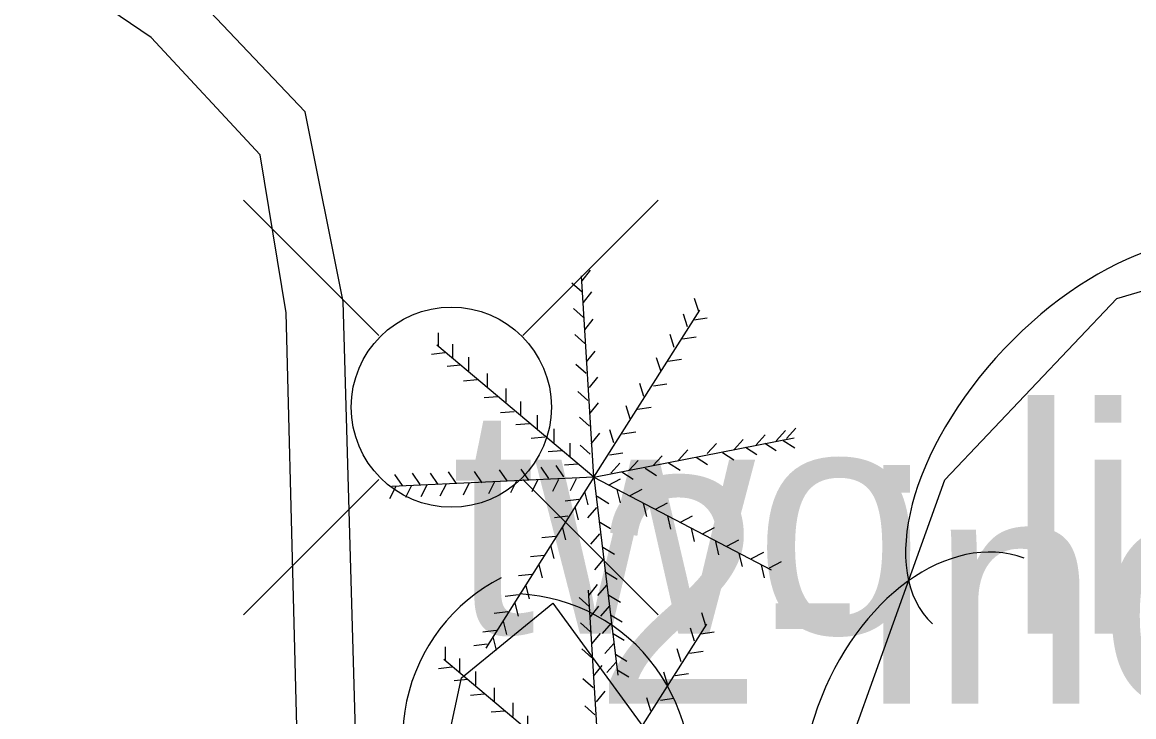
# Model space of a CAD drawing. Extents: x 1802180 to 1804859, y 572524 to 575172.
# Drawn here: x 1803905.48 to 1803930, y 573701.63 to 573716.95 of the extents above; entities that cross this region are included whole.
import ezdxf

# ---------------------------------------------------------------- set-up
doc = ezdxf.new("R2010")
doc.units = 0
for name, color, linetype in [('S_CURB', 7, 'Continuous'), ('S_PARKING', 7, 'Continuous'), ('S_TREE', 7, 'Continuous'), ('S_TREE_ANNOT', 7, 'Continuous'), ('S_UTILITY_POLE', 7, 'Continuous'), ('S_UTILITY_POLE_ANNOT', 7, 'Continuous')]:
    doc.layers.add(name, color=color, linetype=linetype)

msp = doc.modelspace()

# ---------------------------------------------------------------- linework, layer by layer
at = {"layer": 'S_CURB'}
msp.add_lwpolyline([(1803863.806, 573630.284), (1803864.625, 573644.904), (1803879.621, 573644.57), (1803885.501, 573644.451), (1803900.496, 573644.063), (1803911.392, 573644.061), (1803911.791, 573650.564), (1803912.197, 573665.524), (1803912.266, 573667.761), (1803912.602, 573680.35), (1803912.648, 573687.998), (1803912.942, 573697.465), (1803912.557, 573710.793), (1803911.719, 573714.977), (1803909.057, 573717.788)], dxfattribs=at)
at = {"layer": 'S_PARKING'}
msp.add_lwpolyline([(1803862.397, 573630.363), (1803862.544, 573644.017), (1803864.666, 573646.751), (1803879.65, 573646.01), (1803885.53, 573645.891), (1803900.496, 573645.519), (1803910.444, 573645.124), (1803910.697, 573650.587), (1803911.051, 573665.557), (1803911.12, 573667.788), (1803911.387, 573680.354), (1803911.336, 573688.037), (1803911.638, 573697.422), (1803911.299, 573710.545), (1803910.727, 573714.027), (1803908.323, 573716.619), (1803904.69, 573719.079)], dxfattribs=at)
msp.add_lwpolyline([(1803862.397, 573630.363), (1803862.544, 573644.017), (1803864.666, 573646.751), (1803879.65, 573646.01), (1803885.53, 573645.891), (1803900.496, 573645.519), (1803910.444, 573645.124), (1803910.697, 573650.587), (1803911.051, 573665.557), (1803911.12, 573667.788), (1803911.387, 573680.354), (1803911.336, 573688.037), (1803911.638, 573697.422), (1803911.299, 573710.545), (1803910.727, 573714.027), (1803908.323, 573716.619), (1803904.69, 573719.079)], dxfattribs=at)
at = {"layer": 'S_TREE'}
for p, q in [((1803918.087, 573706.92), (1803917.818, 573711.356)), ((1803917.829, 573711.247), (1803918.017, 573711.481)), ((1803917.832, 573711.001), (1803917.607, 573711.2)), ((1803917.858, 573710.77), (1803918.046, 573711.003)), ((1803920.403, 573710.572), (1803920.313, 573710.858)), ((1803917.864, 573710.436), (1803917.639, 573710.635)), ((1803918.087, 573706.92), (1803920.429, 573710.604)), ((1803920.158, 573710.23), (1803920.068, 573710.516)), ((1803917.89, 573710.17), (1803918.078, 573710.403)), ((1803920.293, 573710.391), (1803920.59, 573710.435)), ((1803914.661, 573709.804), (1803914.661, 573710.104)), ((1803917.893, 573709.862), (1803917.668, 573710.061)), ((1803919.861, 573709.778), (1803919.772, 573710.065)), ((1803918.087, 573706.92), (1803914.622, 573709.83)), ((1803914.977, 573709.552), (1803914.977, 573709.852)), ((1803920.048, 573709.965), (1803920.345, 573710.009)), ((1803914.803, 573709.662), (1803914.505, 573709.621)), ((1803915.332, 573709.262), (1803915.332, 573709.562)), ((1803917.929, 573709.46), (1803918.117, 573709.694)), ((1803919.564, 573709.262), (1803919.475, 573709.548)), ((1803915.151, 573709.385), (1803914.852, 573709.361)), ((1803917.919, 573709.204), (1803917.694, 573709.403)), ((1803919.725, 573709.475), (1803920.022, 573709.519)), ((1803915.512, 573709.062), (1803915.213, 573709.038)), ((1803915.745, 573708.901), (1803915.745, 573709.201)), ((1803917.993, 573708.892), (1803918.181, 573709.126)), ((1803916.157, 573708.572), (1803916.157, 573708.872)), ((1803917.958, 573708.61), (1803917.733, 573708.809)), ((1803919.19, 573708.694), (1803919.101, 573708.981)), ((1803919.403, 573708.933), (1803919.699, 573708.977)), ((1803915.97, 573708.688), (1803915.671, 573708.664)), ((1803916.48, 573708.288), (1803916.48, 573708.588)), ((1803918.006, 573708.325), (1803918.194, 573708.558)), ((1803916.332, 573708.359), (1803916.033, 573708.335)), ((1803918.893, 573708.204), (1803918.804, 573708.49)), ((1803919.054, 573708.417), (1803919.351, 573708.461)), ((1803916.667, 573708.094), (1803916.368, 573708.07)), ((1803916.848, 573707.985), (1803916.848, 573708.285)), ((1803917.996, 573708.043), (1803917.772, 573708.242)), ((1803917.216, 573707.681), (1803917.216, 573707.981)), ((1803918.032, 573707.654), (1803918.22, 573707.887)), ((1803918.532, 573707.675), (1803918.443, 573707.961)), ((1803918.719, 573707.875), (1803919.016, 573707.919)), ((1803921.67, 573707.631), (1803921.871, 573707.853)), ((1803922.115, 573707.721), (1803922.316, 573707.943)), ((1803922.341, 573707.773), (1803922.542, 573707.995)), ((1803917.009, 573707.797), (1803916.71, 573707.773)), ((1803917.57, 573707.365), (1803917.57, 573707.665)), ((1803918.009, 573707.423), (1803917.785, 573707.622)), ((1803918.087, 573706.92), (1803922.507, 573707.787)), ((1803920.592, 573707.437), (1803920.794, 573707.659)), ((1803921.186, 573707.528), (1803921.387, 573707.75)), ((1803921.435, 573707.578), (1803921.688, 573707.418)), ((1803921.861, 573707.668), (1803922.114, 573707.508)), ((1803922.267, 573707.726), (1803922.521, 573707.566)), ((1803917.377, 573707.501), (1803917.078, 573707.476)), ((1803918.435, 573707.41), (1803918.732, 573707.454)), ((1803919.392, 573707.166), (1803919.594, 573707.388)), ((1803919.96, 573707.295), (1803920.162, 573707.517)), ((1803920.345, 573707.359), (1803920.598, 573707.198)), ((1803920.925, 573707.462), (1803921.179, 573707.301)), ((1803916.177, 573706.834), (1803916.009, 573707.082)), ((1803916.655, 573706.847), (1803916.486, 573707.095)), ((1803917.093, 573706.886), (1803916.925, 573707.134)), ((1803917.429, 573706.924), (1803917.26, 573707.173)), ((1803917.738, 573707.204), (1803917.439, 573707.18)), ((1803918.463, 573707.005), (1803918.665, 573707.227)), ((1803918.863, 573707.063), (1803919.065, 573707.285)), ((1803919.222, 573707.114), (1803919.475, 573706.953)), ((1803919.738, 573707.23), (1803919.992, 573707.069)), ((1803918.087, 573706.92), (1803913.635, 573706.708)), ((1803913.868, 573706.731), (1803913.699, 573706.979)), ((1803914.255, 573706.757), (1803914.086, 573707.005)), ((1803914.655, 573706.757), (1803914.486, 573707.005)), ((1803915.055, 573706.782), (1803914.886, 573707.031)), ((1803915.622, 573706.795), (1803915.454, 573707.044)), ((1803918.087, 573706.92), (1803915.706, 573703.146)), ((1803916.383, 573706.836), (1803916.249, 573706.568)), ((1803916.854, 573706.862), (1803916.72, 573706.594)), ((1803917.312, 573706.868), (1803917.178, 573706.6)), ((1803917.699, 573706.881), (1803917.565, 573706.613)), ((1803918.087, 573706.92), (1803922.003, 573704.875)), ((1803918.087, 573706.92), (1803918.618, 573702.547)), ((1803918.416, 573706.739), (1803918.681, 573706.879)), ((1803918.706, 573707.036), (1803918.959, 573706.876)), ((1803913.719, 573706.707), (1803913.585, 573706.439)), ((1803914.067, 573706.733), (1803913.933, 573706.465)), ((1803914.409, 573706.752), (1803914.275, 573706.484)), ((1803914.828, 573706.765), (1803914.694, 573706.497)), ((1803915.338, 573706.791), (1803915.204, 573706.523)), ((1803915.899, 573706.817), (1803915.765, 573706.548)), ((1803917.88, 573706.597), (1803917.956, 573706.307)), ((1803918.596, 573706.643), (1803918.667, 573706.351)), ((1803918.893, 573706.514), (1803919.158, 573706.653)), ((1803917.758, 573706.423), (1803917.459, 573706.389)), ((1803918.164, 573706.494), (1803918.42, 573706.338)), ((1803919.177, 573706.339), (1803919.248, 573706.048)), ((1803919.448, 573706.21), (1803919.713, 573706.35)), ((1803917.667, 573706.262), (1803917.743, 573705.972)), ((1803918.148, 573706.244), (1803917.952, 573706.017)), ((1803917.519, 573706.055), (1803917.221, 573706.022)), ((1803918.203, 573705.939), (1803918.459, 573705.783)), ((1803919.712, 573706.062), (1803919.783, 573705.77)), ((1803920.003, 573705.926), (1803920.268, 573706.066)), ((1803917.241, 573705.61), (1803916.943, 573705.577)), ((1803917.39, 573705.823), (1803917.465, 573705.533)), ((1803918.213, 573705.663), (1803918.017, 573705.436)), ((1803920.235, 573705.791), (1803920.306, 573705.499)), ((1803920.487, 573705.668), (1803920.752, 573705.808)), ((1803917.132, 573705.41), (1803917.207, 573705.12)), ((1803918.287, 573705.372), (1803918.543, 573705.216)), ((1803920.77, 573705.494), (1803920.841, 573705.203)), ((1803921.022, 573705.397), (1803921.287, 573705.537)), ((1803916.99, 573705.191), (1803916.692, 573705.157)), ((1803921.287, 573705.236), (1803921.358, 573704.945)), ((1803921.57, 573705.12), (1803921.836, 573705.26)), ((1803916.874, 573704.985), (1803916.949, 573704.694)), ((1803918.297, 573705.102), (1803918.101, 573704.875)), ((1803921.777, 573704.985), (1803921.848, 573704.693)), ((1803921.964, 573704.914), (1803922.229, 573705.053)), ((1803916.725, 573704.772), (1803916.427, 573704.738)), ((1803918.351, 573704.823), (1803918.607, 573704.667)), ((1803916.59, 573704.52), (1803916.665, 573704.23)), ((1803918.242, 573699.986), (1803917.973, 573704.421)), ((1803917.984, 573704.313), (1803918.172, 573704.546)), ((1803918.368, 573704.534), (1803918.171, 573704.307)), ((1803916.428, 573704.32), (1803916.13, 573704.286)), ((1803916.345, 573704.139), (1803916.42, 573703.849)), ((1803917.987, 573704.066), (1803917.762, 573704.265)), ((1803918.422, 573704.314), (1803918.678, 573704.158)), ((1803916.19, 573703.946), (1803915.892, 573703.912)), ((1803918.013, 573703.836), (1803918.201, 573704.069)), ((1803918.432, 573704.076), (1803918.236, 573703.849)), ((1803920.558, 573703.637), (1803920.469, 573703.924)), ((1803916.087, 573703.739), (1803916.162, 573703.449)), ((1803918.019, 573703.502), (1803917.794, 573703.701)), ((1803918.242, 573699.986), (1803920.584, 573703.67)), ((1803918.471, 573703.696), (1803918.275, 573703.468)), ((1803918.454, 573703.881), (1803918.711, 573703.725)), ((1803915.938, 573703.533), (1803915.64, 573703.499)), ((1803918.045, 573703.236), (1803918.233, 573703.469)), ((1803918.499, 573703.475), (1803918.756, 573703.319)), ((1803920.313, 573703.295), (1803920.223, 573703.582)), ((1803920.448, 573703.457), (1803920.745, 573703.501)), ((1803914.816, 573702.87), (1803914.816, 573703.17)), ((1803915.738, 573703.23), (1803915.44, 573703.196)), ((1803915.861, 573703.391), (1803915.936, 573703.101)), ((1803918.529, 573703.25), (1803918.333, 573703.023)), ((1803915.132, 573702.618), (1803915.132, 573702.918)), ((1803918.048, 573702.928), (1803917.824, 573703.127)), ((1803918.564, 573703.01), (1803918.82, 573702.854)), ((1803920.016, 573702.844), (1803919.927, 573703.13)), ((1803920.203, 573703.031), (1803920.5, 573703.075)), ((1803914.958, 573702.728), (1803914.66, 573702.687)), ((1803918.242, 573699.986), (1803914.777, 573702.895)), ((1803918.084, 573702.526), (1803918.272, 573702.759)), ((1803918.574, 573702.831), (1803918.378, 573702.604)), ((1803918.603, 573702.668), (1803918.859, 573702.512)), ((1803915.306, 573702.45), (1803915.007, 573702.426)), ((1803915.487, 573702.328), (1803915.487, 573702.628)), ((1803918.074, 573702.27), (1803917.849, 573702.468)), ((1803919.719, 573702.328), (1803919.63, 573702.614)), ((1803919.88, 573702.541), (1803920.177, 573702.585)), ((1803915.9, 573701.966), (1803915.9, 573702.266)), ((1803918.148, 573701.958), (1803918.337, 573702.192)), ((1803915.667, 573702.128), (1803915.368, 573702.103)), ((1803916.313, 573701.637), (1803916.313, 573701.937)), ((1803919.345, 573701.76), (1803919.256, 573702.046)), ((1803919.558, 573701.999), (1803919.855, 573702.043)), ((1803916.125, 573701.753), (1803915.826, 573701.729)), ((1803918.113, 573701.676), (1803917.888, 573701.875)), ((1803916.635, 573701.353), (1803916.635, 573701.653))]:
    msp.add_line(p, q, dxfattribs=at)
for points in [[(1803923.376, 573644.138), (1803922.172, 573665.033), (1803921.121, 573678.513), (1803920.785, 573689.311), (1803922.296, 573697.004), (1803925.835, 573706.859), (1803929.625, 573710.859), (1803936.329, 573712.835), (1803944.717, 573711.92), (1803951.295, 573708.253), (1803955.106, 573700.271), (1803955.331, 573689.955), (1803954.15, 573672.431), (1803953.119, 573656.789), (1803950.544, 573647.369), (1803946.821, 573641.328), (1803942.37, 573639.903), (1803935.817, 573639.379), (1803929.636, 573639.771), (1803923.376, 573644.138)], [(1803914.86, 573669.076), (1803914.787, 573687.847), (1803914.735, 573696.156), (1803914.709, 573700.332), (1803915.169, 573702.488), (1803917.183, 573704.136), (1803919.31, 573701.222), (1803920.255, 573694.684), (1803920.139, 573678.624), (1803920.254, 573673.975), (1803920.497, 573669.585), (1803920, 573666.352), (1803919.804, 573663.337), (1803918.689, 573662.599), (1803916.667, 573662.285), (1803915.329, 573662.793), (1803915.023, 573663.523), (1803914.86, 573669.076)]]:
    msp.add_lwpolyline(points, dxfattribs=at)
for centre, start, end in [((1803917.866, 573701.143), 117.1494, 218.7463), ((1803916.232, 573700.354), 345.3329, 86.9298)]:
    msp.add_arc(centre, 3.994, start, end, dxfattribs=at)
for centre, major_axis, ratio in [((1803929.338, 573707.668), (-3.78, -3.989), 0.55008), ((1803926.017, 573700.765), (-1.568, -4.368), 0.685311)]:
    msp.add_ellipse(centre, major_axis=major_axis, ratio=ratio, start_param=3.141593, end_param=6.283185, dxfattribs=at)
at = {"layer": 'S_UTILITY_POLE'}
for p, q in [((1803913.348, 573710.042), (1803910.364, 573713.026)), ((1803916.526, 573710.042), (1803919.509, 573713.026)), ((1803913.348, 573706.865), (1803910.364, 573703.881)), ((1803916.526, 573706.865), (1803919.509, 573703.881))]:
    msp.add_line(p, q, dxfattribs=at)
msp.add_circle((1803914.945, 573708.462), 2.208, dxfattribs=at)

# ---------------------------------------------------------------- texts
at = {"layer": 'S_TREE_ANNOT'}
msp.add_text('2-inch cedar tree', height=5, dxfattribs=at).set_placement((1803918.087, 573701.92))
at = {"layer": 'S_UTILITY_POLE_ANNOT'}
msp.add_text('two lights', height=5, dxfattribs=at).set_placement((1803914.945, 573703.462))

doc.saveas('drawing.dxf')
